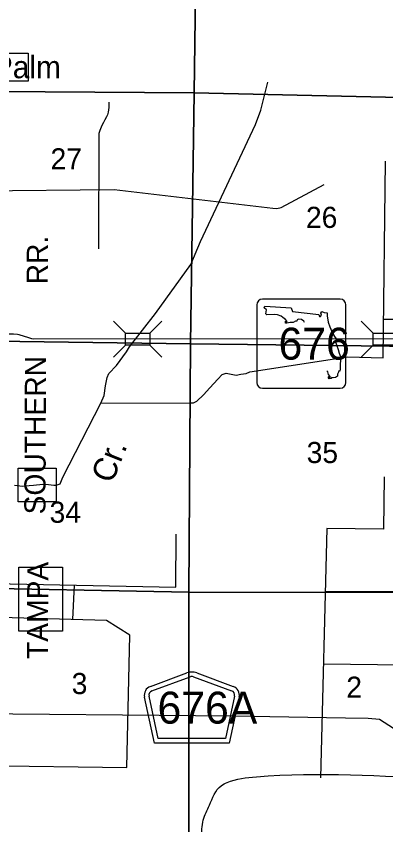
# Model space of a CAD drawing. Extents: x 380424 to 701066, y 1117407 to 1412949.
# Drawn here: x 527912 to 535783, y 1294552 to 1311784 of the extents above; entities that cross this region are included whole.
import ezdxf

# ---------------------------------------------------------------- set-up
doc = ezdxf.new("R2010")
doc.units = 0
for name, color, linetype in [('Bridges and Drawbridges State Highways', 7, 'Continuous'), ('Communities and Subdivisions Names without Post Office', 7, 'Continuous'), ('County Routes Highway Center Lines', 7, 'Continuous'), ('Lakes and Ponds Text', 7, 'Continuous'), ('Masks for Text', 7, 'Continuous'), ('Narrow Canals', 7, 'Continuous'), ('Railroads Text', 7, 'Continuous'), ('Roadshields County Roads', 7, 'Continuous'), ('Roadshilelds State Highways', 7, 'Continuous'), ('Section Lines', 7, 'Continuous'), ('Section Numbers', 7, 'Continuous'), ('State Routes Highway Center Lines', 7, 'Continuous'), ('Township  and Range lines', 7, 'Continuous')]:
    doc.layers.add(name, color=color, linetype=linetype)

msp = doc.modelspace()

# ---------------------------------------------------------------- linework, layer by layer
at = {"layer": 'Bridges and Drawbridges State Highways'}
for p, q in [((530243, 1305029), (529987, 1305285)), ((530755, 1305029), (531011, 1305285)), ((535511, 1305031), (535255, 1305287)), ((530243, 1304773), (529988, 1304517)), ((530755, 1304773), (531012, 1304517)), ((535511, 1304775), (535255, 1304519))]:
    msp.add_line(p, q, dxfattribs=at)
for points in [[(530243, 1305029), (530755, 1305029), (530755, 1304773), (530243, 1304773)], [(535511, 1305031), (536023, 1305031), (536023, 1304775), (535511, 1304775)]]:
    msp.add_lwpolyline(points, close=True, dxfattribs=at)
at = {"layer": 'County Routes Highway Center Lines'}
msp.add_lwpolyline([(526282, 1296930), (532510, 1296872), (534925, 1296835), (535406, 1296824), (535647, 1296803), (535950, 1296615), (536222, 1296395), (536463, 1296259), (536652, 1296227), (536976, 1296206), (537133, 1296206), (541170, 1296227), (541365, 1296223), (541609, 1296206), (541818, 1296143), (542111, 1296018), (542342, 1295892), (542677, 1295651), (543304, 1295096), (543754, 1294719), (544121, 1294468)], dxfattribs=at)
at = {"layer": 'Masks for Text'}
for points in [[(527319, 1310998), (528167, 1310998), (528167, 1310400), (527319, 1310400)], [(527951, 1302152), (528766, 1302152), (528766, 1301437), (527951, 1301437)], [(527968, 1300041), (528899, 1300041), (528899, 1298679), (527968, 1298679)]]:
    msp.add_lwpolyline(points, close=True, dxfattribs=at)
at = {"layer": 'Narrow Canals'}
msp.add_line((534451, 1297982), (537024, 1297951), dxfattribs=at)
for points in [[(535738, 1305324), (537486, 1305329), (541207, 1307794), (541350, 1309151), (542395, 1310085), (542406, 1313806)], [(527875, 1301793), (528049, 1301772), (528186, 1301782), (528281, 1301793), (528482, 1301814), (528598, 1301804), (528714, 1301793), (528762, 1301788), (528846, 1301819), (528904, 1301957), (529717, 1303540), (529786, 1303698), (529817, 1303904), (529849, 1304084), (529886, 1304168), (530049, 1304342), (530261, 1304633), (530324, 1304738), (530878, 1305445), (531628, 1306491), (531839, 1306981), (533010, 1309473), (533121, 1309779), (533269, 1310375)], [(529886, 1309953), (529886, 1309837), (529870, 1309742), (529854, 1309684), (529833, 1309636), (529801, 1309573), (529770, 1309520), (529733, 1309457), (529691, 1309351), (529669, 1309283), (529664, 1306823)], [(529717, 1303540), (531622, 1303545), (531691, 1303545), (531760, 1303577), (531902, 1303714), (532039, 1303862), (532203, 1304052), (532298, 1304147), (532382, 1304179), (532488, 1304152), (532599, 1304137), (532694, 1304152), (532810, 1304168), (532889, 1304205), (534969, 1304522), (535729, 1304506), (535776, 1308697)], [(523906, 1307272), (524090, 1307351), (524149, 1307330), (524344, 1307224), (524555, 1307119), (524687, 1307055), (524792, 1307034), (526043, 1307810), (526170, 1307810), (526270, 1307784), (526392, 1307805), (526730, 1308000), (526898, 1308063), (527104, 1308063), (529997, 1308090), (533380, 1307694), (533464, 1307689), (533554, 1307710), (534473, 1308195)], [(535745, 1301967), (535737, 1300854), (534525, 1300865), (534389, 1295557)], [(527072, 1299701), (531311, 1299613), (531322, 1300743)], [(529118, 1298926), (529153, 1299658)], [(540292, 1294674), (542991, 1294726), (542981, 1299506), (534491, 1299523)], [(522957, 1295642), (523393, 1295692), (527147, 1295813), (530271, 1295776), (530329, 1298594), (529833, 1298906), (527064, 1298982)]]:
    msp.add_lwpolyline(points, dxfattribs=at)
msp.add_spline([(527129, 1291999), (528134, 1293274), (528577, 1293680), (529142, 1293860), (530540, 1293865), (531527, 1293876), (531823, 1293860), (531886, 1293971), (531875, 1294271), (531896, 1294653), (532027, 1294972), (532278, 1295386), (532404, 1295454), (533027, 1295575), (537022, 1295523)], degree=3, dxfattribs=at)
at = {"layer": 'Roadshields County Roads'}
for p, q in [((530770, 1297502), (531549, 1297788)), ((531756, 1297788), (532534, 1297503)), ((530804, 1297408), (531618, 1297707)), ((531687, 1297707), (532499, 1297409)), ((530854, 1296290), (530643, 1297272)), ((530934, 1296390), (530741, 1297293)), ((532563, 1297294), (532369, 1296390)), ((532660, 1297273), (532450, 1296290)), ((532369, 1296390), (530934, 1296390)), ((532450, 1296290), (530854, 1296290))]:
    msp.add_line(p, q, dxfattribs=at)
for centre, radius, start, end in [((531652, 1297507), 300, 69.827, 110.173), ((531652, 1297613), 100, 69.827, 110.173), ((530839, 1297314), 200, 110.173, 192.0999), ((530839, 1297314), 100, 110.173, 192.0999), ((532465, 1297315), 100, 347.9001, 69.827), ((532465, 1297315), 200, 347.9001, 69.827)]:
    msp.add_arc(centre, radius, start, end, dxfattribs=at)
at = {"layer": 'Roadshilelds State Highways'}
for p, q in [((534809, 1305755), (533159, 1305755)), ((533034, 1305630), (533034, 1303980)), ((534934, 1303980), (534934, 1305630)), ((533159, 1303855), (534809, 1303855))]:
    msp.add_line(p, q, dxfattribs=at)
for points in [[(534054, 1305256), (534034, 1305282), (533991, 1305318), (533922, 1305328), (533893, 1305315), (533889, 1305285), (533860, 1305288), (533807, 1305259), (533747, 1305259), (533672, 1305239), (533645, 1305245), (533649, 1305288), (533665, 1305259), (533682, 1305275), (533645, 1305318), (533589, 1305361), (533553, 1305390), (533480, 1305423), (533405, 1305427), (533250, 1305423), (533227, 1305440), (533240, 1305526), (533194, 1305569), (533210, 1305608)], [(533210, 1305608), (533764, 1305569), (533794, 1305489), (534357, 1305427), (534371, 1305381), (534394, 1305381), (534410, 1305414), (534400, 1305453), (534420, 1305493), (534469, 1305470), (534535, 1305460), (534535, 1305397), (534555, 1305262), (534588, 1305166), (534657, 1305018), (534703, 1304939), (534730, 1304902), (534710, 1304846), (534736, 1304777), (534769, 1304681), (534792, 1304602), (534819, 1304533), (534819, 1304470), (534812, 1304345), (534809, 1304272), (534806, 1304216), (534792, 1304233), (534776, 1304196), (534753, 1304157), (534753, 1304111), (534713, 1304081), (534671, 1304074), (534634, 1304081), (534621, 1304061), (534578, 1304055), (534558, 1304091), (534568, 1304107), (534581, 1304084), (534598, 1304078), (534598, 1304107), (534562, 1304150), (534549, 1304203), (534526, 1304228)]]:
    msp.add_lwpolyline(points, dxfattribs=at)
for centre, start, end in [((533159, 1305630), 90.0005, 180.0005), ((534809, 1305630), 0.0005, 90.0005), ((533159, 1303980), 180.0005, 270.0005), ((534809, 1303980), 270.0005, 0.0005)]:
    msp.add_arc(centre, 125, start, end, dxfattribs=at)
at = {"layer": 'Section Lines'}
for points in [[(537014, 1315569), (537010, 1315115), (537016, 1311444), (537034, 1310031), (531699, 1310148), (531772, 1315447)], [(531772, 1315447), (531699, 1310148), (526407, 1310184), (526493, 1315443)], [(531699, 1310148), (531623, 1304801), (526419, 1304874), (526407, 1310184)], [(537034, 1310031), (537076, 1306833), (537072, 1304789), (537072, 1304738), (531623, 1304801), (531699, 1310148)], [(531623, 1304801), (531586, 1299511), (526380, 1299609), (526419, 1304874)], [(537072, 1304738), (537097, 1302273), (537082, 1299814), (537084, 1299501), (531586, 1299511), (531623, 1304801)], [(531586, 1299511), (531589, 1294194), (526318, 1294291), (526380, 1299609)], [(537084, 1299501), (537086, 1299490), (537088, 1297845), (537092, 1294985), (537080, 1294384), (537070, 1294229), (531589, 1294194), (531586, 1299511)]]:
    msp.add_lwpolyline(points, close=True, dxfattribs=at)
at = {"layer": 'State Routes Highway Center Lines'}
msp.add_lwpolyline([(543190, 1304906), (528284, 1304900), (528242, 1304911), (528179, 1304927), (527978, 1304995), (527941, 1305001), (527857, 1305011), (526349, 1305007)], dxfattribs=at)
at = {"layer": 'Township  and Range lines'}
for p, q in [((526380, 1299609), (531586, 1299511)), ((531586, 1299511), (537084, 1299501))]:
    msp.add_line(p, q, dxfattribs=at)

# ---------------------------------------------------------------- texts
at = {"layer": 'Communities and Subdivisions Names without Post Office'}
msp.add_text('Palm', height=475, rotation=0.0006, dxfattribs=at).set_placement((527417, 1310462))
at = {"layer": 'Lakes and Ponds Text'}
msp.add_text('Cr.', height=500, rotation=68.175, dxfattribs=at).set_placement((529955, 1301805))
at = {"layer": 'Railroads Text'}
for s, p in [('RR.', (528585, 1306068)), ('SOUTHERN', (528535, 1301166)), ('TAMPA', (528589, 1298084))]:
    msp.add_text(s, height=450, rotation=89.764, dxfattribs=at).set_placement(p)
at = {"layer": 'Roadshields County Roads'}
msp.add_text('676A', height=680, dxfattribs=at).set_placement((530922, 1296709))
at = {"layer": 'Roadshilelds State Highways'}
msp.add_text('676', height=680, rotation=0.0005, dxfattribs=at).set_placement((533499, 1304465))
at = {"layer": 'Section Numbers'}
for s, p in [('27', (528644, 1308519)), ('26', (534082, 1307272)), ('35', (534097, 1302261)), ('34', (528623, 1300988)), ('3', (529094, 1297338)), ('2', (534941, 1297260))]:
    msp.add_text(s, height=450, dxfattribs=at).set_placement(p)

doc.saveas('drawing.dxf')
